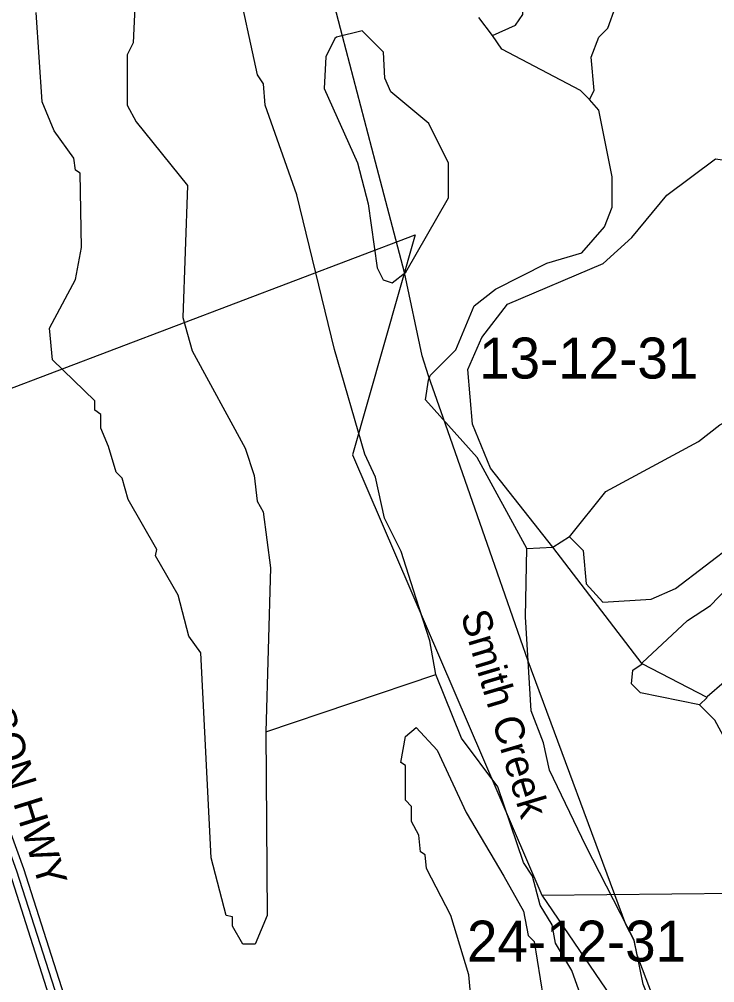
# Model space of a CAD drawing. Extents: x 457167 to 656239, y 1787309 to 1969297.
# Drawn here: x 612242 to 616065, y 1861569 to 1866863 of the extents above; entities that cross this region are included whole.
import ezdxf

# ---------------------------------------------------------------- set-up
doc = ezdxf.new("R2010")
doc.units = 0
for name, color, linetype in [('Level 1', 7, 'Continuous'), ('Level 2', 7, 'Continuous'), ('Level 22', 7, 'Continuous'), ('Level 23', 7, 'Continuous'), ('Level 28', 7, 'Continuous'), ('Level 41', 7, 'Continuous'), ('Level 5', 7, 'Continuous'), ('Level 7', 7, 'Continuous'), ('Level 8', 7, 'Continuous')]:
    doc.layers.add(name, color=color, linetype=linetype)

msp = doc.modelspace()

# ---------------------------------------------------------------- linework, layer by layer
at = {"layer": 'Level 1'}
for p, q in [((603168.915, 1861402.921), (614417.84, 1865678.916)), ((614417.84, 1865678.916), (614074.225, 1864468.585)), ((614074.225, 1864468.585), (615113.964, 1862049.261)), ((615113.964, 1862049.261), (616456.481, 1862063.133)), ((615113.964, 1862049.261), (616454.38, 1860093.271))]:
    msp.add_line(p, q, dxfattribs=at)
at = {"layer": 'Level 22'}
msp.add_lwpolyline([(612993.943, 1860837.824), (612452.999, 1861480.626), (612229.13, 1862181.243), (612079.714, 1862590.141), (612071.538, 1862673.421), (611989.677, 1862883.697)], dxfattribs=at)
at = {"layer": 'Level 23'}
for points in [[(613015.097, 1860874.81), (612488.695, 1861500.333), (612266.983, 1862194.201), (612119.026, 1862599.101), (612110.81, 1862682.806), (612026.953, 1862898.208)], [(612961.365, 1860814.408), (612417.302, 1861460.921), (612191.277, 1862168.286), (612040.4, 1862581.181), (612032.267, 1862664.038), (611963.475, 1862840.738)]]:
    msp.add_lwpolyline(points, dxfattribs=at)
at = {"layer": 'Level 5'}
for p, q in [((614844.078, 1866772.479), (614769.146, 1866872.611)), ((615174.558, 1863962.786), (615266.319, 1864021.048)), ((615032.806, 1863954.616), (615174.558, 1863962.786)), ((613597.923, 1862947.433), (614531.914, 1863263.232)), ((615982.264, 1863094.966), (616023.974, 1863136.617))]:
    msp.add_line(p, q, dxfattribs=at)
for points in [[(614531.914, 1863263.232), (614498.762, 1863446.655), (614423.97, 1863680.178), (614340.897, 1863938.662), (614249.395, 1864122.164), (614199.603, 1864347.307), (614141.381, 1864472.419), (613975.276, 1865047.777), (613767.748, 1865898.31), (613593.213, 1866390.346), (613585.002, 1866507.059), (613551.721, 1866557.109), (613435.577, 1867090.767), (613410.596, 1867107.467), (613294.342, 1867541.083), (613086.327, 1867908.078), (613086.397, 1867966.429), (612850.502, 1868572.011), (612770.726, 1869025.504), (612679.294, 1869275.687), (612612.732, 1869400.799), (612613.06, 1869700.904), (612355.353, 1870384.743), (612222.458, 1870835.06)], [(614844.078, 1866772.479), (614969.189, 1866830.701), (615010.93, 1866889.021), (615027.868, 1867155.756), (615336.402, 1867238.789), (615403.162, 1867288.74)], [(614292.448, 1865414.255), (614367.539, 1865472.546), (614601.38, 1865880.754), (614601.579, 1866072.496), (614493.425, 1866289.37), (614285.222, 1866464.621), (614251.941, 1866539.722), (614243.77, 1866681.435), (614127.188, 1866798.276), (613985.436, 1866765.055), (613977.066, 1866756.725)], [(615377.237, 1866421.796), (615327.256, 1866471.886), (614893.999, 1866697.418), (614844.078, 1866772.479)], [(613977.066, 1866756.725), (613926.956, 1866656.752), (613918.427, 1866481.69), (614101.402, 1866073.014), (614159.524, 1865847.871), (614209.146, 1865497.716), (614242.427, 1865430.995), (614292.448, 1865414.255)], [(614491.924, 1864880.537), (614500.294, 1864905.508), (614642.175, 1865047.101), (614742.475, 1865288.715), (614859.276, 1865380.317), (615142.839, 1865521.711), (615334.641, 1865579.872), (615459.852, 1865721.456), (615501.632, 1865829.797), (615501.821, 1865996.52), (615427.188, 1866363.386), (615377.237, 1866421.796)], [(615032.806, 1863954.616), (614758.27, 1864455.092), (614475.155, 1864772.166), (614491.924, 1864880.537)], [(615266.401, 1864018.838), (615466.85, 1864268.432), (615976.017, 1864542.784), (616092.91, 1864634.292), (616459.417, 1864833.896)], [(615266.401, 1864018.838), (615341.425, 1863943.485), (615357.773, 1863760.196), (615449.318, 1863660.098), (615716.027, 1863676.171), (615849.755, 1863734.206), (616174.953, 1863984.032), (616458.674, 1864137.907)], [(615763.621, 1861327.898), (615672.189, 1861561.411), (615622.426, 1861803.235), (615356.19, 1862320.341), (615156.575, 1862737.387), (615123.394, 1862887.469), (615056.872, 1863062.601), (615024.079, 1863579.48), (615032.806, 1863954.616)], [(615665.68, 1863326.049), (615916.079, 1863559.228), (616041.24, 1863642.364), (616266.491, 1863875.572), (616458.482, 1863958.274)], [(616023.833, 1863142.39), (616303.199, 1863383.541), (616457.935, 1863445.92)], [(615982.264, 1863094.966), (615657.209, 1863162.016), (615607.228, 1863212.066), (615615.658, 1863287.098), (615665.709, 1863320.369)], [(615447.098, 1861041.197), (615413.437, 1861261.575), (615280.443, 1861636.871), (615188.91, 1861787.022), (615172.34, 1861887.054), (615105.779, 1861995.495), (615064.257, 1862153.947), (615014.306, 1862229.008), (614873.052, 1862645.984), (614673.268, 1862912.977), (614531.914, 1863263.232)], [(616148.598, 1862728.001), (616123.747, 1862903.064), (616065.525, 1863011.506), (615982.264, 1863094.966)]]:
    msp.add_lwpolyline(points, dxfattribs=at)
at = {"layer": 'Level 7'}
for p, q in [((615665.709, 1863320.369), (615174.558, 1863962.786)), ((616023.974, 1863136.617), (615665.709, 1863320.369))]:
    msp.add_line(p, q, dxfattribs=at)
for points in [[(612893.909, 1867283.087), (612868.311, 1866732.889), (612834.901, 1866666.267), (612834.613, 1866391.163), (612884.534, 1866299.401), (613167.6, 1865948.988), (613141.814, 1865223.726), (613191.665, 1865040.294), (613482.853, 1864506.446), (613532.704, 1864356.365), (613549.245, 1864214.612), (613582.526, 1864156.221), (613623.878, 1863847.747), (613597.923, 1862947.433), (613597.923, 1862947.433), (613605.179, 1861938.736), (613538.33, 1861780.414), (613471.638, 1861780.484), (613413.387, 1861880.575), (613413.447, 1861930.596), (613380.106, 1861938.966), (613297.063, 1862255.841), (613239.926, 1863381.308), (613173.325, 1863473.069), (613115.202, 1863698.222), (612990.39, 1863915.095), (612998.76, 1863948.436), (612840.665, 1864223.699), (612807.445, 1864340.441), (612774.134, 1864373.821), (612732.583, 1864515.603), (612691.031, 1864615.665), (612691.101, 1864690.696), (612657.79, 1864715.736), (612657.85, 1864765.756), (612424.665, 1864991.099), (612408.185, 1865166.161), (612550.165, 1865432.786), (612583.704, 1865607.82), (612575.791, 1866016.296), (612550.821, 1866032.996), (612542.55, 1866099.687), (612434.338, 1866249.879), (612367.806, 1866408.331), (612334.993, 1866900.198)], [(615377.237, 1866421.796), (615402.277, 1866471.787), (615385.805, 1866655.22), (615427.615, 1866763.521), (615477.666, 1866813.513), (615519.476, 1866930.155), (615511.335, 1867121.918), (615403.162, 1867288.74)], [(615174.558, 1863962.786), (614833.231, 1864396.641), (614733.449, 1864638.525), (614708.736, 1864938.66), (614783.956, 1865113.622), (614925.867, 1865296.896), (615451.283, 1865521.382), (615609.835, 1865662.936), (615801.835, 1865896.16), (616068.788, 1866095.935), (616252.15, 1866070.765), (616460.395, 1865912.143), (616460.586, 1865911.639)], [(614738.267, 1861328.983), (614713.545, 1861612.447), (614613.872, 1861937.661), (614480.749, 1862196.245), (614472.519, 1862271.276), (614447.508, 1862287.976), (614439.268, 1862379.678), (614397.686, 1862454.739), (614397.746, 1862538.1), (614364.435, 1862571.511), (614364.665, 1862763.243), (614339.654, 1862779.924), (614364.824, 1862921.636), (614423.214, 1862971.587), (614539.796, 1862846.416), (614697.82, 1862504.461), (614905.865, 1862154.106), (615014.047, 1861962.244), (615038.889, 1861828.862), (615072.2, 1861795.451), (615121.891, 1861486.977)]]:
    msp.add_lwpolyline(points, dxfattribs=at)
at = {"layer": 'Level 8'}
for points in [[(615039.52, 1863336.576), (614829.514, 1863939.584), (614585.506, 1864638.594), (614492.504, 1864903.598), (614457.503, 1865012.6), (614360.499, 1865470.606), (614200.493, 1866076.615), (614019.486, 1866770.625), (613933.484, 1867100.63), (613881.482, 1867302.632), (613858.481, 1867390.634), (613687.479, 1867380.633), (613521.476, 1867375.632), (613343.474, 1867370.631), (610974.442, 1867277.618)], [(616454.717, 1860409.383), (616454.555, 1860409.536), (616454.555, 1860511.538), (616395.554, 1860559.539), (615942.545, 1860929.542), (615811.542, 1861270.547), (615782.541, 1861345.548), (615638.537, 1861720.553), (615621.536, 1861800.555), (615576.535, 1861888.556), (615039.52, 1863336.576)]]:
    msp.add_lwpolyline(points, dxfattribs=at)

# ---------------------------------------------------------------- texts
at = {"layer": 'Level 2'}
for s, p in [('13-12-31', (614770.183, 1864888.71)), ('24-12-31', (614703.23, 1861685.189))]:
    msp.add_text(s, height=225, dxfattribs=at).set_placement(p)
at = {"layer": 'Level 28'}
msp.add_text('JOHN ANDERSON HWY', height=160, rotation=287.328578, dxfattribs=at).set_placement((611637.043, 1864385.118))
at = {"layer": 'Level 41'}
msp.add_text('Smith Creek', height=159.99916, rotation=286.518164, dxfattribs=at).set_placement((614667.075, 1863591.401))

doc.saveas('drawing.dxf')
